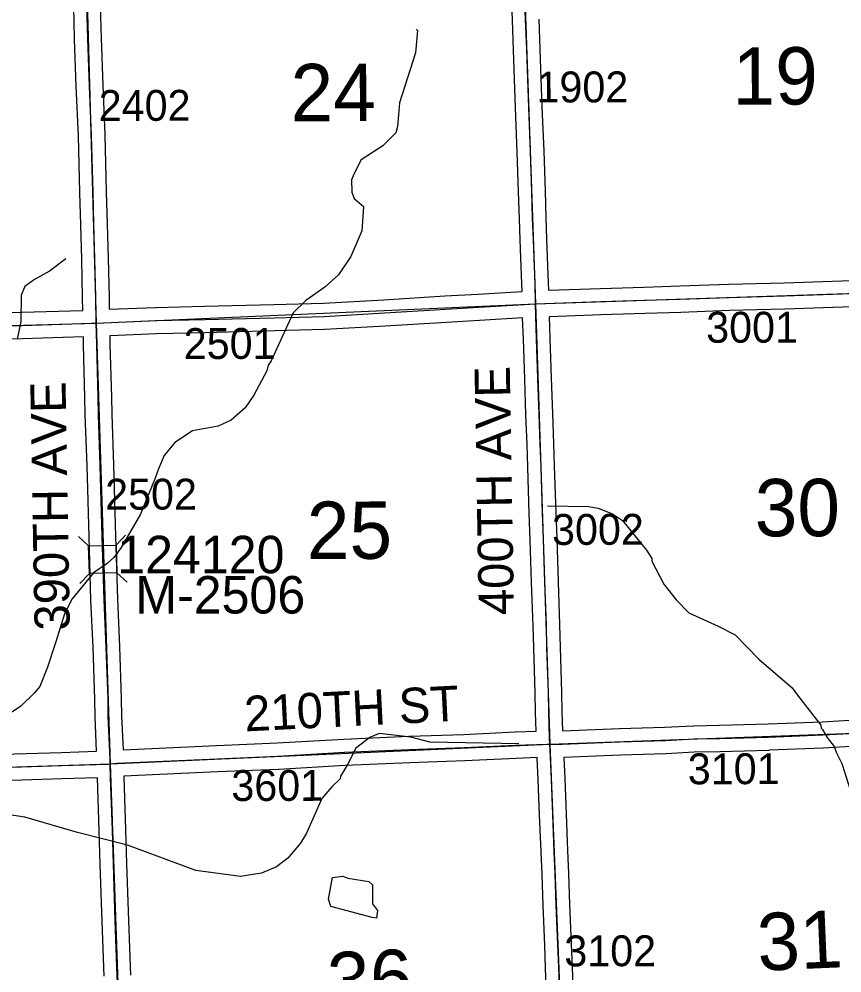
# Model space of a CAD drawing. Extents: x 128.7 to 185.5, y -21.4 to 12.6.
# Drawn here: x 162.945 to 164.812, y -6.179 to -4.016 of the extents above; entities that cross this region are included whole.
import ezdxf

# ---------------------------------------------------------------- set-up
doc = ezdxf.new("R2010")
doc.units = 0
for name, color, linetype in [('tdCoHydroRiver', 7, 'Continuous'), ('tdCoSecRdNmbr', 7, 'Continuous'), ('tdCoSecRdTxt', 7, 'Continuous'), ('tdCoSecRteBand', 7, 'Continuous'), ('tdCoSecRteCL', 7, 'Continuous'), ('tdCoSectLine', 7, 'Continuous'), ('tdCoSectNmbr', 7, 'Continuous'), ('tdCoStrucSec', 7, 'Continuous'), ('tdCoStrucSecCoName', 7, 'Continuous'), ('tdCoStrucSecFHWANum', 7, 'Continuous'), ('tdCoSurfGravel', 7, 'Continuous'), ('tdCoTwpBndryShd', 7, 'Continuous')]:
    doc.layers.add(name, color=color, linetype=linetype)

msp = doc.modelspace()

# ---------------------------------------------------------------- linework, layer by layer
at = {"layer": 'tdCoHydroRiver'}
for points in [[(163.8459, -4.0389), (163.8492, -4.0419), (163.8448, -4.0926), (163.808, -4.206), (163.8059, -4.2329), (163.8037, -4.2598), (163.7995, -4.2742), (163.7706, -4.3037), (163.7213, -4.3355), (163.7051, -4.3661), (163.6993, -4.3805), (163.7004, -4.4089), (163.7056, -4.4229), (163.7268, -4.4411), (163.7226, -4.4965), (163.6979, -4.5542), (163.6695, -4.5963), (163.639, -4.6243), (163.5959, -4.6543), (163.567, -4.6822), (163.5174, -4.7914), (163.5099, -4.8012), (163.5072, -4.8139), (163.4777, -4.8687), (163.4582, -4.8978), (163.4261, -4.9259), (163.3967, -4.9396), (163.3386, -4.9496), (163.2986, -4.9764), (163.2744, -5.0057), (163.2614, -5.0362), (163.2543, -5.057), (163.221, -5.1387), (163.1765, -5.2146), (163.16, -5.2373), (163.1447, -5.2505), (163.114, -5.2722), (163.0656, -5.3308), (163.048, -5.3646), (163.0283, -5.4285), (163.0099, -5.486), (162.9926, -5.5293), (162.9805, -5.5439), (162.9485, -5.5751), (162.8805, -5.6188)], [(163.051, -4.5595), (163.0142, -4.5877), (162.9801, -4.6063), (162.9586, -4.6229), (162.9499, -4.6422), (162.949, -4.7022), (162.941, -4.742)], [(164.1437, -5.12), (164.2369, -5.1212), (164.2591, -5.1251), (164.2912, -5.1381), (164.3138, -5.1531), (164.3684, -5.2205), (164.3802, -5.239), (164.3804, -5.2453), (164.4076, -5.2979), (164.4358, -5.3332), (164.4641, -5.3622), (164.5307, -5.3931), (164.5697, -5.4122), (164.6229, -5.4673), (164.6989, -5.5326), (164.7108, -5.5495), (164.7641, -5.6175), (164.7645, -5.6238), (164.7678, -5.6269), (164.7784, -5.6456), (164.7939, -5.6656), (164.7995, -5.6797), (164.8115, -5.7045), (164.8401, -5.795)], [(164.079, -5.6593), (163.8768, -5.6558), (163.8338, -5.6448), (163.7624, -5.6364), (163.7407, -5.6451), (163.7084, -5.67), (163.6908, -5.7054), (163.6745, -5.7328), (163.6732, -5.7392), (163.6549, -5.7572), (163.6322, -5.7833), (163.5972, -5.862), (163.5839, -5.8846), (163.5552, -5.9188), (163.5291, -5.9387), (163.4949, -5.9526), (163.4478, -5.9607), (163.3463, -5.9471), (163.191, -5.8898), (163.0779, -5.8608), (162.9582, -5.8259), (162.8233, -5.8056)], [(163.7465, -6.0537), (163.6524, -6.0288), (163.647, -6.0116), (163.6562, -5.9624), (163.6798, -5.9599), (163.691, -5.9642), (163.7387, -5.9719), (163.7469, -5.9795), (163.7469, -6.0221), (163.7585, -6.0375), (163.756, -6.0549), (163.7465, -6.0537)]]:
    msp.add_lwpolyline(points, dxfattribs=at)
at = {"layer": 'tdCoSecRteBand'}
for points in [[(163.1499, -4.6743), (163.2545, -4.6699), (163.2548, -4.6699), (163.2551, -4.6698), (163.3658, -4.6674), (163.5233, -4.6634), (163.636, -4.6602), (163.7723, -4.6524), (163.9111, -4.644), (163.9112, -4.644), (163.9112, -4.644), (163.9864, -4.6396), (163.9864, -4.6396), (163.9865, -4.6396), (164.0859, -4.6339), (164.0858, -4.6332), (164.0861, -4.6332), (164.0857, -4.616), (164.0835, -4.5585), (164.0818, -4.517), (164.0818, -4.517), (164.0818, -4.5169), (164.0801, -4.4691), (164.0801, -4.469), (164.0801, -4.4689), (164.0783, -4.4075), (164.0753, -4.3179), (164.0712, -4.2176), (164.0712, -4.2176), (164.0712, -4.2175), (164.0682, -4.1308), (164.0682, -4.1308), (164.0682, -4.1308), (164.0667, -4.0863), (164.0643, -4.0184), (164.0626, -3.9768)], [(162.8388, -4.6837), (162.9513, -4.6809), (163.0899, -4.6766), (163.0893, -4.6482), (163.0873, -4.5602), (163.0851, -4.4827), (163.0851, -4.4826), (163.0851, -4.4826), (163.0831, -4.4094), (163.0831, -4.4094), (163.0797, -4.2809), (163.075, -4.1691), (163.075, -4.169), (163.075, -4.1689), (163.0713, -4.0614), (163.0713, -4.0613), (163.0713, -4.0612), (163.0693, -3.9883)], [(163.1293, -3.9865), (163.1313, -4.0594), (163.135, -4.1667), (163.1397, -4.2786), (163.1397, -4.2788), (163.1397, -4.279), (163.1431, -4.4078), (163.1451, -4.481), (163.1473, -4.5586), (163.1473, -4.5587), (163.1473, -4.5588), (163.1493, -4.6468), (163.1493, -4.6469), (163.1493, -4.6469), (163.1499, -4.6743)], [(164.1242, -4.016), (164.1242, -4.0161), (164.1242, -4.0162), (164.1267, -4.0841), (164.1267, -4.0842), (164.1267, -4.0842), (164.1282, -4.1288), (164.1312, -4.2153), (164.1352, -4.3156), (164.1352, -4.3157), (164.1353, -4.3158), (164.1382, -4.4056), (164.1382, -4.4056), (164.1383, -4.4057), (164.14, -4.467), (164.1418, -4.5147), (164.1434, -4.5561), (164.1434, -4.5561), (164.1434, -4.5562), (164.1456, -4.6139), (164.1456, -4.614), (164.1456, -4.6142), (164.1461, -4.6311)], [(164.1461, -4.6311), (164.2638, -4.6269), (164.2639, -4.6269), (164.2639, -4.6269), (164.3633, -4.6237), (164.3633, -4.6237), (164.3633, -4.6237), (164.4441, -4.6213), (164.5543, -4.6173), (164.5544, -4.6173), (164.5545, -4.6173), (164.6805, -4.6139), (164.834, -4.6087)], [(164.836, -4.6687), (164.6824, -4.6738), (164.6823, -4.6738), (164.6822, -4.6738), (164.5563, -4.6773), (164.4462, -4.6812), (164.4461, -4.6812), (164.446, -4.6812), (164.3652, -4.6837), (164.2659, -4.6869), (164.1476, -4.6911), (164.1476, -4.6914), (164.1473, -4.6914), (164.1492, -4.74), (164.1492, -4.7401), (164.1492, -4.7402), (164.1522, -4.8297), (164.1549, -4.9112), (164.1573, -4.9785), (164.1573, -4.9786), (164.1573, -4.9786), (164.1591, -5.0299), (164.1591, -5.0299), (164.1591, -5.0299), (164.1625, -5.1352), (164.1647, -5.1945), (164.1647, -5.1946), (164.1647, -5.1947), (164.1677, -5.2921), (164.1711, -5.3897), (164.1711, -5.3897), (164.1711, -5.3898), (164.1726, -5.4404), (164.1758, -5.5424), (164.1758, -5.5426), (164.1758, -5.5429), (164.1766, -5.587), (164.178, -5.6303)], [(163.181, -5.6729), (163.3929, -5.6635), (163.3929, -5.6635), (163.393, -5.6635), (163.5308, -5.6576), (163.6818, -5.6489), (163.682, -5.6489), (163.6822, -5.6489), (163.8294, -5.6425), (163.8296, -5.6425), (163.8297, -5.6425), (163.9538, -5.6383), (164.07, -5.6327), (164.0702, -5.6326), (164.0704, -5.6326), (164.118, -5.631), (164.1166, -5.5888), (164.1166, -5.5885), (164.1166, -5.5882), (164.1159, -5.5441), (164.1127, -5.4422), (164.1127, -5.4422), (164.1127, -5.4421), (164.1112, -5.3917), (164.1077, -5.2941), (164.1077, -5.294), (164.1077, -5.294), (164.1048, -5.1967), (164.1025, -5.1373), (164.1025, -5.1373), (164.1025, -5.1372), (164.0991, -5.0319), (164.0974, -4.9807), (164.0949, -4.9134), (164.0949, -4.9133), (164.0949, -4.9133), (164.0922, -4.8317), (164.0922, -4.8317), (164.0922, -4.8317), (164.0892, -4.7422), (164.0874, -4.6939), (163.9899, -4.6995), (163.9147, -4.7039), (163.7759, -4.7123), (163.7759, -4.7123), (163.7758, -4.7123), (163.639, -4.7202), (163.6385, -4.7202), (163.6381, -4.7202), (163.5249, -4.7234), (163.5249, -4.7234), (163.5248, -4.7234), (163.3672, -4.7274), (163.3672, -4.7274), (163.3671, -4.7274), (163.2567, -4.7298), (163.1517, -4.7343), (163.1511, -4.7343), (163.1511, -4.7349), (163.1515, -4.7533), (163.1547, -4.8731), (163.1547, -4.8732), (163.1547, -4.8733), (163.1555, -4.9121), (163.1594, -5.0273), (163.1594, -5.0274), (163.1594, -5.0274), (163.1609, -5.0805), (163.1609, -5.0805), (163.1609, -5.0805), (163.1638, -5.1884), (163.1683, -5.3317), (163.1729, -5.4388), (163.173, -5.4389), (163.173, -5.439), (163.1771, -5.5567), (163.1772, -5.557), (163.1772, -5.5574), (163.1777, -5.5964), (163.181, -5.6729)], [(162.8809, -5.6842), (163.0404, -5.679), (163.0404, -5.679), (163.0404, -5.679), (163.1211, -5.6765), (163.1177, -5.5985), (163.1177, -5.598), (163.1177, -5.5976), (163.1172, -5.5585), (163.113, -5.4413), (163.1083, -5.3341), (163.1083, -5.334), (163.1083, -5.3338), (163.1039, -5.1902), (163.1039, -5.1902), (163.1039, -5.1901), (163.1009, -5.0821), (163.0994, -5.0292), (163.0955, -4.9139), (163.0955, -4.9137), (163.0955, -4.9134), (163.0947, -4.8746), (163.0915, -4.7549), (163.0915, -4.7548), (163.0915, -4.7547), (163.0912, -4.7366), (162.9531, -4.7409), (162.953, -4.7409), (162.9529, -4.7409), (162.8402, -4.7436)], [(164.178, -5.6303), (164.307, -5.6252), (164.3071, -5.6252), (164.3072, -5.6252), (164.4102, -5.622), (164.474, -5.6186), (164.4746, -5.6186), (164.4751, -5.6186), (164.5339, -5.6176), (164.6442, -5.6144), (164.7667, -5.6095), (164.8288, -5.606)], [(164.8321, -5.6659), (164.7697, -5.6694), (164.7695, -5.6694), (164.7693, -5.6694), (164.6465, -5.6743), (164.6463, -5.6743), (164.6461, -5.6744), (164.5354, -5.6776), (164.5352, -5.6776), (164.5351, -5.6776), (164.4767, -5.6785), (164.4131, -5.682), (164.4128, -5.682), (164.4124, -5.682), (164.3092, -5.6852), (164.1807, -5.6903), (164.183, -5.738), (164.183, -5.7381), (164.183, -5.7383), (164.1859, -5.8189), (164.1891, -5.9017), (164.1914, -5.9534), (164.1914, -5.9535), (164.1914, -5.9537), (164.1938, -6.0241), (164.1975, -6.1138), (164.1975, -6.1138), (164.1975, -6.1139), (164.1995, -6.1659), (164.1995, -6.1659), (164.1995, -6.1659), (164.2032, -6.2668)], [(164.1432, -6.2688), (164.1395, -6.1681), (164.1376, -6.1162), (164.1339, -6.0265), (164.1339, -6.0264), (164.1339, -6.0263), (164.1314, -5.9559), (164.1292, -5.9042), (164.1292, -5.9041), (164.1292, -5.9041), (164.126, -5.8212), (164.126, -5.8212), (164.126, -5.8212), (164.123, -5.7407), (164.1207, -5.6919), (164.1206, -5.6919), (164.1206, -5.6909), (164.0727, -5.6926), (163.9565, -5.6983), (163.9563, -5.6983), (163.956, -5.6983), (163.8319, -5.7025), (163.685, -5.7089), (163.5341, -5.7175), (163.5338, -5.7175), (163.5336, -5.7175), (163.3956, -5.7234), (163.1828, -5.7329), (163.1828, -5.7352), (163.1868, -5.8542), (163.1868, -5.8542), (163.1868, -5.8542), (163.1892, -5.9316), (163.1934, -6.0603), (163.1981, -6.184)], [(163.1382, -6.1862), (163.1335, -6.0625), (163.1335, -6.0624), (163.1335, -6.0623), (163.1293, -5.9336), (163.1293, -5.9336), (163.1293, -5.9335), (163.1268, -5.8561), (163.1229, -5.737), (163.1229, -5.7369), (163.1228, -5.7367), (163.1228, -5.7365), (163.0423, -5.739), (162.8828, -5.7441)]]:
    msp.add_lwpolyline(points, dxfattribs=at)
at = {"layer": 'tdCoSecRteCL'}
for points in [[(164.1169, -4.6621), (164.1157, -4.615), (164.1135, -4.5573), (164.1118, -4.5158), (164.1101, -4.468), (164.1083, -4.4066), (164.1053, -4.3168), (164.1012, -4.2164), (164.0982, -4.1298), (164.0967, -4.0852), (164.0943, -4.0172), (164.0926, -3.9756), (164.0904, -3.8908), (164.0878, -3.8224), (164.0867, -3.7782), (164.0834, -3.7146), (164.0826, -3.6784), (164.082, -3.662)], [(163.1205, -4.7055), (163.1193, -4.6475), (163.1173, -4.5595), (163.1151, -4.4818), (163.1131, -4.4086), (163.1097, -4.2798), (163.105, -4.1679), (163.1013, -4.0603), (163.0993, -3.9874), (163.0974, -3.9338), (163.0959, -3.8458), (163.0946, -3.7933), (163.0925, -3.7045)], [(164.1169, -4.6621), (164.2649, -4.6569), (164.3642, -4.6537), (164.4451, -4.6513), (164.5554, -4.6473), (164.6814, -4.6439), (164.835, -4.6387), (164.9667, -4.6347), (165.1213, -4.6285)], [(163.1205, -4.7055), (163.2557, -4.6998), (163.3665, -4.6974), (163.5241, -4.6934), (163.6372, -4.6902), (163.7741, -4.6823), (163.913, -4.6739), (163.9882, -4.6695), (164.1169, -4.6621)], [(164.1492, -5.6606), (164.1486, -5.6462), (164.1466, -5.5877), (164.1458, -5.5434), (164.1426, -5.4413), (164.1412, -5.3907), (164.1377, -5.2931), (164.1347, -5.1956), (164.1325, -5.1362), (164.1291, -5.0309), (164.1273, -4.9796), (164.1249, -4.9123), (164.1222, -4.8307), (164.1192, -4.7411), (164.1172, -4.6896), (164.1169, -4.6621)], [(162.1048, -4.734), (162.1179, -4.7334), (162.259, -4.7277), (162.3976, -4.7243), (162.5492, -4.7203), (162.6742, -4.7178), (162.8395, -4.7136), (162.9522, -4.7109), (163.1095, -4.706), (163.1205, -4.7055)], [(163.1521, -5.7052), (163.1519, -5.6941), (163.1477, -5.5972), (163.1472, -5.5577), (163.143, -5.4401), (163.1383, -5.3328), (163.1339, -5.1893), (163.1309, -5.0813), (163.1294, -5.0283), (163.1255, -4.9129), (163.1247, -4.8739), (163.1215, -4.7541), (163.1205, -4.7055)], [(164.1492, -5.6606), (164.1582, -5.6611), (164.3082, -5.6552), (164.4115, -5.652), (164.4756, -5.6486), (164.5346, -5.6476), (164.6453, -5.6444), (164.7681, -5.6394), (164.8305, -5.636), (164.869, -5.6338), (164.9304, -5.6325), (165.0223, -5.6301), (165.155, -5.6244)], [(163.1521, -5.7052), (163.1676, -5.7036), (163.3942, -5.6934), (163.5323, -5.6875), (163.6835, -5.6789), (163.8307, -5.6725), (163.955, -5.6683), (164.0714, -5.6626), (164.142, -5.6602), (164.1492, -5.6606)], [(164.1895, -6.6619), (164.1885, -6.6331), (164.1855, -6.5826), (164.1809, -6.4632), (164.1791, -6.426), (164.1744, -6.3184), (164.1732, -6.2679), (164.1695, -6.167), (164.1675, -6.115), (164.1638, -6.0252), (164.1614, -5.9547), (164.1592, -5.9029), (164.156, -5.8201), (164.153, -5.7394), (164.1498, -5.6731), (164.1492, -5.6606)], [(162.1396, -5.7372), (162.2527, -5.7336), (162.4182, -5.7275), (162.5812, -5.722), (162.6734, -5.7193), (162.7319, -5.7186), (162.8818, -5.7142), (163.0413, -5.709), (163.1466, -5.7058), (163.1521, -5.7052)], [(163.187, -6.7005), (163.1861, -6.6766), (163.1824, -6.5738), (163.1782, -6.4566), (163.1743, -6.3434), (163.1721, -6.2929), (163.1681, -6.1851), (163.1634, -6.0613), (163.1593, -5.9326), (163.1568, -5.8552), (163.1528, -5.736), (163.1521, -5.7052)]]:
    msp.add_lwpolyline(points, dxfattribs=at)
at = {"layer": 'tdCoSectLine'}
for points in [[(164.0817, -3.662), (164.1165, -4.6621)], [(163.0921, -3.7045), (163.1201, -4.7055)], [(164.1165, -4.6621), (165.1209, -4.6285)], [(163.1201, -4.7055), (164.1165, -4.6621)], [(164.1165, -4.6621), (164.1488, -5.6606)], [(162.1045, -4.734), (163.1201, -4.7055)], [(163.1201, -4.7055), (163.1517, -5.7052)], [(164.1488, -5.6606), (165.1547, -5.6244)], [(163.1517, -5.7052), (164.1488, -5.6606)], [(164.1488, -5.6606), (164.1891, -6.6619)], [(162.1392, -5.7372), (163.1517, -5.7052)], [(163.1517, -5.7052), (163.1866, -6.7005)]]:
    msp.add_lwpolyline(points, dxfattribs=at)
at = {"layer": 'tdCoStrucSec'}
for p, q in [((163.1028, -5.211), (163.08, -5.1896)), ((163.1654, -5.2091), (163.1868, -5.1863)), ((163.1048, -5.2736), (163.0833, -5.2964)), ((163.1673, -5.2717), (163.1901, -5.2931))]:
    msp.add_line(p, q, dxfattribs=at)
msp.add_lwpolyline([(163.1048, -5.2736), (163.1028, -5.211), (163.1654, -5.2091), (163.1673, -5.2717)], close=True, dxfattribs=at)
at = {"layer": 'tdCoSurfGravel'}
for points in [[(164.1732, -6.2679), (164.1695, -6.167), (164.1675, -6.115), (164.1638, -6.0252), (164.1614, -5.9547), (164.1592, -5.9029), (164.156, -5.8201), (164.153, -5.7394), (164.1498, -5.6731), (164.1492, -5.6606), (164.1486, -5.6462), (164.1466, -5.5877), (164.1458, -5.5434), (164.1426, -5.4413), (164.1412, -5.3907), (164.1377, -5.2931), (164.1347, -5.1956), (164.1325, -5.1362), (164.1291, -5.0309), (164.1273, -4.9796), (164.1249, -4.9123), (164.1222, -4.8307), (164.1192, -4.7411), (164.1172, -4.6896), (164.1169, -4.6621), (164.1157, -4.615), (164.1135, -4.5573), (164.1118, -4.5158), (164.1101, -4.468), (164.1083, -4.4066), (164.1053, -4.3168), (164.1012, -4.2164), (164.0982, -4.1298), (164.0967, -4.0852), (164.0943, -4.0172), (164.0926, -3.9756)], [(163.1521, -5.7052), (163.1519, -5.6941), (163.1477, -5.5972), (163.1472, -5.5577), (163.143, -5.4401), (163.1383, -5.3328), (163.1339, -5.1893), (163.1309, -5.0813), (163.1294, -5.0283), (163.1255, -4.9129), (163.1247, -4.8739), (163.1215, -4.7541), (163.1205, -4.7055), (163.1193, -4.6475), (163.1173, -4.5595), (163.1151, -4.4818), (163.1131, -4.4086), (163.1097, -4.2798), (163.105, -4.1679), (163.1013, -4.0603), (163.0993, -3.9874)], [(162.8395, -4.7136), (162.9522, -4.7109), (163.1095, -4.706), (163.1205, -4.7055), (163.2557, -4.6998), (163.3665, -4.6974), (163.5241, -4.6934), (163.6372, -4.6902), (163.7741, -4.6823), (163.913, -4.6739), (163.9882, -4.6695), (164.1169, -4.6621), (164.2649, -4.6569), (164.3642, -4.6537), (164.4451, -4.6513), (164.5554, -4.6473), (164.6814, -4.6439), (164.835, -4.6387)], [(163.1521, -5.7052), (163.1676, -5.7036), (163.3942, -5.6934), (163.5323, -5.6875), (163.6835, -5.6789), (163.8307, -5.6725), (163.955, -5.6683), (164.0714, -5.6626), (164.142, -5.6602), (164.1492, -5.6606), (164.1582, -5.6611), (164.3082, -5.6552), (164.4115, -5.652), (164.4756, -5.6486), (164.5346, -5.6476), (164.6453, -5.6444), (164.7681, -5.6394), (164.8305, -5.636)], [(162.1396, -5.7372), (162.2527, -5.7336), (162.4182, -5.7275), (162.5812, -5.722), (162.6734, -5.7193), (162.7319, -5.7186), (162.8818, -5.7142), (163.0413, -5.709), (163.1466, -5.7058), (163.1521, -5.7052)], [(163.187, -6.7005), (163.1861, -6.6766), (163.1824, -6.5738), (163.1782, -6.4566), (163.1743, -6.3434), (163.1721, -6.2929), (163.1681, -6.1851), (163.1634, -6.0613), (163.1593, -5.9326), (163.1568, -5.8552), (163.1528, -5.736), (163.1521, -5.7052)]]:
    msp.add_lwpolyline(points, dxfattribs=at)
at = {"layer": 'tdCoTwpBndryShd'}
msp.add_lwpolyline([(163.7394, 5.3616), (163.7858, 4.3407), (163.8315, 3.3357), (163.8656, 2.3305), (163.9202, 1.3297), (163.9564, 0.327), (163.9902, -0.6705), (164.0221, -1.668), (164.0518, -2.6646), (164.0817, -3.662), (164.1165, -4.6621), (164.1488, -5.6606), (164.1891, -6.6619), (164.2242, -7.6615), (164.2596, -8.6641), (163.247, -8.6922), (162.2462, -8.7266)], dxfattribs=at)

# ---------------------------------------------------------------- texts
at = {"layer": 'tdCoSecRdNmbr'}
for s, rotation, p in [('1902', 0.1236, (164.1189, -4.2052)), ('2402', 0.1229, (163.126, -4.2471)), ('3001', 0.1239, (164.5038, -4.7501)), ('2501', 0.123, (163.3188, -4.787)), ('2502', 0.1229, (163.1406, -5.1287)), ('3002', 0.1236, (164.1542, -5.2086)), ('3101', 0.1238, (164.4621, -5.7514)), ('3601', 0.1231, (163.4268, -5.7893)), ('3102', 0.1236, (164.182, -6.1643))]:
    msp.add_text(s, height=0.07, rotation=rotation, dxfattribs=at).set_placement(p)
at = {"layer": 'tdCoSecRdTxt'}
for s, rotation, p in [('400TH AVE', 91, (164.0681, -5.3671)), ('390TH AVE', 91, (163.0605, -5.402)), ('210TH ST', 2.8705, (163.458, -5.6316))]:
    msp.add_text(s, height=0.08, rotation=rotation, dxfattribs=at).set_placement(p)
at = {"layer": 'tdCoSectNmbr'}
for s, rotation, p in [('19', 0.1239, (164.5637, -4.2101)), ('24', 0.1232, (163.5613, -4.2479)), ('30', 0.1239, (164.614, -5.1891)), ('25', 0.1232, (163.5981, -5.2404)), ('31', 2.4123, (164.622, -6.1744)), ('36', 2.6756, (163.6477, -6.2634))]:
    msp.add_text(s, height=0.13, rotation=rotation, dxfattribs=at).set_placement(p)
at = {"layer": 'tdCoStrucSecCoName'}
msp.add_text('M-2506', height=0.085, dxfattribs=at).set_placement((163.2089, -5.3641))
at = {"layer": 'tdCoStrucSecFHWANum'}
msp.add_text('124120', height=0.085, dxfattribs=at).set_placement((163.1679, -5.2729))

doc.saveas('drawing.dxf')
